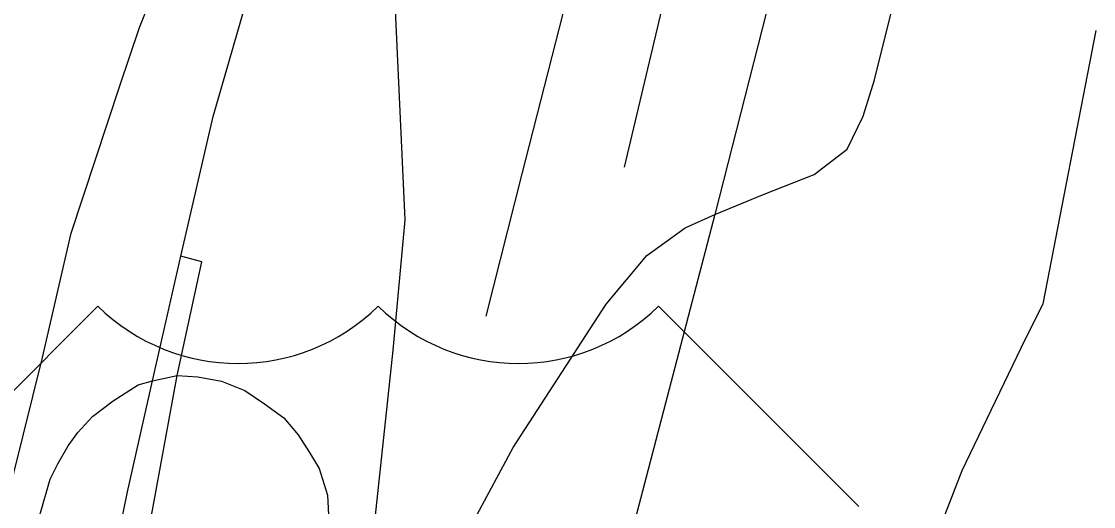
# Model space of a CAD drawing. Extents: x -8.2 to 38.5, y -0.1 to 21.9.
# Drawn here: x 5.868 to 6.1621, y 15.8029 to 15.9359 of the extents above; entities that cross this region are included whole.
import ezdxf

# ---------------------------------------------------------------- set-up
doc = ezdxf.new("R2010")
doc.units = 0
for name, color, linetype in [('GM_X_Airport_Location_Class_3', 7, 'Continuous'), ('GM_X_Interstate_Location', 7, 'Continuous'), ('GM_X_State_Location', 7, 'Continuous'), ('GM_X_Township_Subdivision', 7, 'Continuous'), ('GM_X_Township_Subdivision_Text', 7, 'Continuous'), ('GM_X_Township_Text', 7, 'Continuous')]:
    doc.layers.add(name, color=color, linetype=linetype)

msp = doc.modelspace()

# ---------------------------------------------------------------- linework, layer by layer
at = {"layer": 'GM_X_Airport_Location_Class_3'}
msp.add_lwpolyline([(5.96449, 15.73714), (5.96169, 15.76692), (5.96503, 15.79966), (5.96997, 15.84578), (5.97331, 15.8815), (5.97032, 15.94504), (5.96997, 15.96088), (5.9703, 15.97523), (5.97208, 15.98552), (5.97577, 15.99485), (6.00446, 16.05628), (6.03192, 16.11964), (6.04318, 16.13988), (6.06079, 16.15731), (6.07469, 16.17068), (6.08507, 16.18054), (6.08529, 16.1809), (6.09335, 16.19444), (6.09757, 16.2094)], dxfattribs=at)
at = {"layer": 'GM_X_Interstate_Location'}
for points in [[(5.88969, 15.7254), (5.89307, 15.74757), (5.90395, 15.80194), (5.91076, 15.83885), (5.91746, 15.87005), (5.91176, 15.87153)], [(5.87307, 15.80058), (5.87591, 15.8104), (5.87798, 15.81461), (5.88083, 15.81955), (5.88346, 15.82327), (5.88752, 15.82766), (5.89322, 15.83194), (5.90004, 15.83629), (5.90393, 15.83744), (5.91076, 15.83885), (5.91644, 15.83846), (5.92293, 15.83734), (5.92929, 15.83476), (5.93466, 15.83109), (5.93997, 15.82724), (5.94391, 15.8226), (5.94705, 15.81771), (5.94966, 15.81337), (5.95195, 15.80608), (5.95236, 15.79882)]]:
    msp.add_lwpolyline(points, dxfattribs=at)
at = {"layer": 'GM_X_State_Location'}
for points in [[(5.84568, 15.57554), (5.84972, 15.64696), (5.85319, 15.70351), (5.8552, 15.73083), (5.85721, 15.75413), (5.86169, 15.78554), (5.86597, 15.81213), (5.87382, 15.84379), (5.88165, 15.87788), (5.89503, 15.91824), (5.9004, 15.93425), (5.91192, 15.9632), (5.92343, 15.98941), (5.94558, 16.04139), (5.96844, 16.0984), (5.98438, 16.14328), (5.99918, 16.1857), (6.00707, 16.21792), (6.01266, 16.24883), (6.01611, 16.2827)], [(5.88308, 15.73668), (5.8853, 15.74907), (5.89707, 15.80697), (5.90393, 15.83744), (5.91176, 15.87153), (5.92059, 15.90982), (5.93062, 15.94435), (5.93235, 15.9501)]]:
    msp.add_lwpolyline(points, dxfattribs=at)
at = {"layer": 'GM_X_Township_Subdivision'}
for p, q in [((5.88898, 15.85787), (5.83404, 15.80294)), ((6.09772, 15.80294), (6.04279, 15.85787))]:
    msp.add_line(p, q, dxfattribs=at)
for centre in [(5.92743, 15.8971), (6.00433, 15.8971)]:
    msp.add_arc(centre, 0.05493, 225.573, 314.427, dxfattribs=at)
at = {"layer": 'GM_X_Township_Subdivision_Text'}
for points in [[(5.99544, 15.85508), (6.00539, 15.89411), (6.0268, 15.9782), (6.03146, 15.99647), (6.04241, 16.03948), (6.05222, 16.07678), (6.05839, 16.10023), (6.07764, 16.15307)], [(6.0334, 15.89598), (6.05188, 15.9738), (6.06669, 16.03613)], [(6.1627, 15.9334), (6.14818, 15.85853), (6.14224, 15.84652), (6.1339, 15.82923), (6.12596, 15.81269), (6.11877, 15.79436), (6.11235, 15.77996), (6.10452, 15.75089), (6.10109, 15.73237), (6.09801, 15.71307), (6.0987, 15.70622), (6.10075, 15.69972), (6.10375, 15.69422), (6.10739, 15.69042), (6.11307, 15.68552), (6.11632, 15.68343), (6.13468, 15.67392), (6.15311, 15.66744), (6.17572, 15.66125)]]:
    msp.add_lwpolyline(points, dxfattribs=at)
at = {"layer": 'GM_X_Township_Text'}
for points in [[(6.14373, 16.26947), (6.14915, 16.26125), (6.1508, 16.2573), (6.15178, 16.2532), (6.15178, 16.24892), (6.14931, 16.23708), (6.13945, 16.19911), (6.1263, 16.14929), (6.10887, 16.08008), (6.10542, 16.06742), (6.09654, 16.03257), (6.0806, 15.97091), (6.05824, 15.88295), (6.03473, 15.79319), (6.01878, 15.72875), (6.01779, 15.71691), (6.01976, 15.68123), (6.02075, 15.67383), (6.0224, 15.66841), (6.03341, 15.64835), (6.03776, 15.64144), (6.04508, 15.63355), (6.10822, 15.58818)], [(6.05824, 15.88295), (6.07128, 15.88836), (6.08542, 15.89395), (6.09446, 15.90085), (6.0989, 15.90989), (6.10203, 15.91992), (6.11584, 15.97565), (6.12389, 16.00426), (6.13639, 16.03254), (6.14839, 16.05293), (6.17157, 16.07857), (6.17318, 16.07978)], [(5.96449, 15.73714), (5.97637, 15.74972), (5.98251, 15.77311), (5.99237, 15.79958), (6.00289, 15.81914), (6.02838, 15.85844), (6.03955, 15.87176), (6.05007, 15.87932), (6.05824, 15.88295)]]:
    msp.add_lwpolyline(points, dxfattribs=at)

doc.saveas('drawing.dxf')
